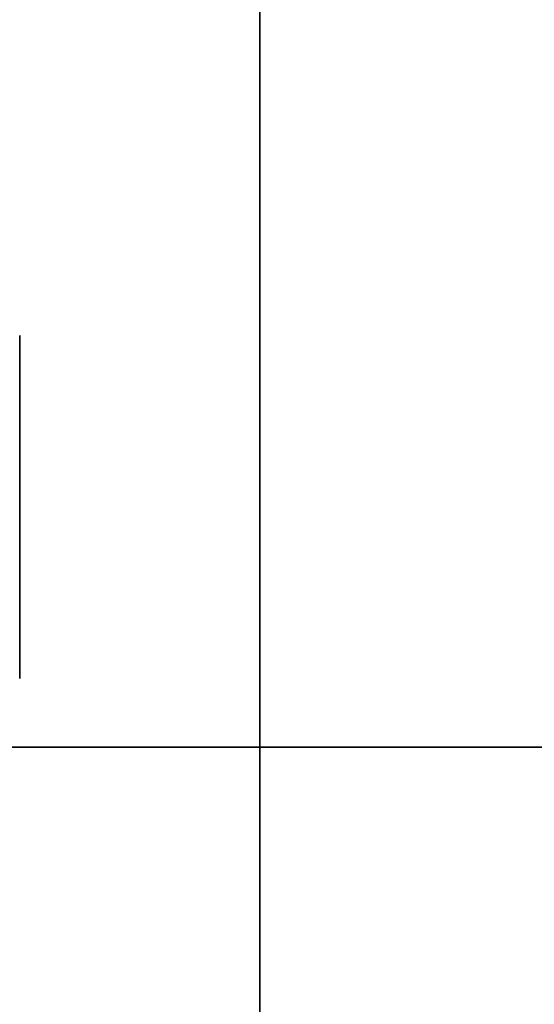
# Model space of a CAD drawing. Header units: millimetres. Extents: x -503 to 6703, y -110 to 249.
# Tile 960 of 1056: x 4032.3 to 4033.8, y -10.05 to -7.18. Entities that reach past the tile are written whole.
import ezdxf

# ---------------------------------------------------------------- set-up
doc = ezdxf.new("R2010")
doc.units = ezdxf.units.MM
doc.layers.add('152', color=7, linetype='Continuous', true_color=0xffffff)

# ---------------------------------------------------------------- blocks, each defined once
blk = doc.blocks.new('UG_SURFACE_004')
at = {"layer": '152', "color": 252, "linetype": 'Continuous', "lineweight": 35}
for points in [[(5156.4999, -9.3, 2212.25), (5156.4999, 230.4, 2212.25), (3843.4999, 230.4, 2212.25), (3843.4999, -9.3, 2212.25)], [(3993.5, -9.3, 2062.2499), (3993.5, 230.4, 2062.2499), (5006.4998, 230.4, 2062.2499), (5006.4998, -9.3, 2062.2499)], [(5156.4999, -9.3, 2212.25), (3843.4999, -9.3, 2212.25), (3993.5, -9.3, 2062.2499), (5006.4998, -9.3, 2062.2499)]]:
    blk.add_3dface(points, dxfattribs=at)
blk = doc.blocks.new('UG_SURFACE_384')
at = {"layer": '152', "color": 252, "linetype": 'Continuous', "lineweight": 35}
for points in [[(4033, -26.22, 2020.2501), (4033, 62.62, 2020.2501), (4031.4999, 62.62, 2021.75), (4031.4999, -26.22, 2021.75)], [(4033, 62.62, -7.75), (4033, -26.22, -7.75), (4031.4999, -26.22, -7.75), (4031.4999, 62.62, -7.75)], [(4033, 62.62, 2020.2501), (4033, -26.22, 2020.2501), (4033, -26.22, -7.75), (4033, 62.62, -7.75)]]:
    blk.add_3dface(points, dxfattribs=at)
blk = doc.blocks.new('UG_SURFACE_385')
at = {"layer": '152', "color": 252, "linetype": 'Continuous', "lineweight": 35}
for points in [[(4033, -26.22, 2020.2501), (4033, 62.62, 2020.2501), (4031.4999, 62.62, 2021.75), (4031.4999, -26.22, 2021.75)], [(4033, 62.62, -7.75), (4033, -26.22, -7.75), (4031.4999, -26.22, -7.75), (4031.4999, 62.62, -7.75)], [(4033, 62.62, 2020.2501), (4033, -26.22, 2020.2501), (4033, -26.22, -7.75), (4033, 62.62, -7.75)]]:
    blk.add_3dface(points, dxfattribs=at)
blk = doc.blocks.new('UG_SURFACE_386')
at = {"layer": '152', "color": 252, "linetype": 'Continuous', "lineweight": 35}
for points in [[(4031.4999, -26.22, 2021.75), (4968.5001, -26.22, 2021.75), (4968.5001, 62.62, 2021.75), (4031.4999, 62.62, 2021.75)], [(4033, 62.62, 2020.2501), (4033, -26.22, 2020.2501), (4031.4999, -26.22, 2021.75), (4031.4999, 62.62, 2021.75)], [(4033, -26.22, 2020.2501), (4033, 62.62, 2020.2501), (4967, 62.62, 2020.2501), (4967, -26.22, 2020.2501)], [(3977.9999, -9.3, 2075.2499), (5021.9998, -9.3, 2075.2499), (5020.5002, -9.3, 2073.75), (3979.5001, -9.3, 2073.75)], [(3977.9999, -9.3, 2075.2499), (3977.9999, -26.22, 2075.2499), (5021.9998, -26.22, 2075.2499), (5021.9998, -9.3, 2075.2499)], [(3979.5001, -9.3, 2073.75), (5020.5002, -9.3, 2073.75), (5020.5002, -26.22, 2073.75), (3979.5001, -26.22, 2073.75)]]:
    blk.add_3dface(points, dxfattribs=at)

msp = doc.modelspace()

# ---------------------------------------------------------------- linework, layer by layer
at = {"layer": '152', "color": 251, "linetype": 'Continuous', "lineweight": -3, "true_color": 0x636466}
for p, q in [((4033, -26.22, 2020.25), (4033, 62.62, 2020.25)), ((4033, 62.62, -7.75), (4033, -26.22, -7.75)), ((4033, -26.22, 2020.25), (4033, 62.62, 2020.25)), ((4033, -26.22, 2020.25), (4033, 62.62, 2020.25)), ((4033, 62.62, -7.75), (4033, -26.22, -7.75)), ((3843.5, -9.3, 2212.25), (5156.5, -9.3, 2212.25)), ((5022, -9.3, 2075.25), (3978, -9.3, 2075.25)), ((5020.5, -9.3, 2073.75), (3979.5, -9.3, 2073.75)), ((5006.5, -9.3, 2062.25), (3993.5, -9.3, 2062.25))]:
    msp.add_line(p, q, dxfattribs=at)
at = {"layer": '152', "color": 251, "linetype": 'Continuous', "lineweight": -3, "true_color": 0x636466, "extrusion": (1, 0, 0)}
msp.add_circle((-8.6, 1176.5, 4032.3), 0.5, dxfattribs=at)
msp.add_circle((-8.6, 1176.5, 4032.3), 0.5, dxfattribs=at)
at = {"layer": '152', "color": 251, "linetype": 'Continuous', "lineweight": -3, "true_color": 0x636466, "extrusion": (-1, 0, 0)}
msp.add_circle((8.6, 993.5, -4032.3), 0.5, dxfattribs=at)
msp.add_circle((8.6, 993.5, -4032.3), 0.5, dxfattribs=at)

# ---------------------------------------------------------------- block references
at = {"layer": '152', "color": 251, "linetype": 'Continuous', "lineweight": -3, "true_color": 0x636466}
for name in ['UG_SURFACE_004', 'UG_SURFACE_384', 'UG_SURFACE_385', 'UG_SURFACE_386']:
    msp.add_blockref(name, (0, 0), dxfattribs=at)

doc.saveas('drawing.dxf')
